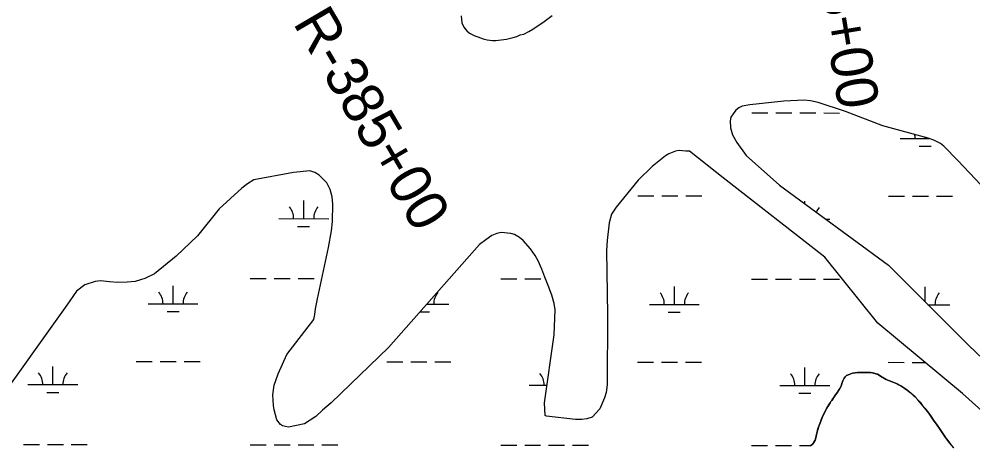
# Model space of a CAD drawing. Extents: x 3148686 to 3186545, y 916144 to 941516.
# Drawn here: x 3162320 to 3164230, y 930448 to 931302 of the extents above; entities that cross this region are included whole.
import ezdxf

# ---------------------------------------------------------------- set-up
doc = ezdxf.new("R2010")
doc.units = 0
for name, color, linetype in [('V-RIVR-RANG-IDEN', 7, 'Continuous'), ('V-SITE-VEGE', 7, 'Continuous'), ('V-TOPO-SHOR', 7, 'Continuous'), ('V-WETL-SWMP', 7, 'Continuous')]:
    doc.layers.add(name, color=color, linetype=linetype)

msp = doc.modelspace()

# ---------------------------------------------------------------- linework, layer by layer
at = {"layer": 'V-SITE-VEGE'}
for points in [[(3163205.4, 931308.7), (3163206.5, 931294.1), (3163210.7, 931285.8), (3163216.5, 931278.6), (3163221.8, 931273.9), (3163232.7, 931268.2), (3163238.5, 931266.2), (3163249.5, 931262.6), (3163257.3, 931260.5), (3163268.2, 931259), (3163275, 931259.1), (3163296.4, 931261.8), (3163309.4, 931265), (3163316.7, 931267.1), (3163323.5, 931270.3), (3163330.7, 931271.9), (3163341.1, 931277.2), (3163348.9, 931281.4), (3163371.3, 931297.2), (3163387.4, 931309.3)], [(3164246.4, 930969.5), (3164199.9, 931019), (3164171.8, 931047.9), (3164165.2, 931052.7), (3164151.9, 931059.9), (3164140.8, 931063.6), (3164049.9, 931088.4), (3163974.8, 931117.1), (3163920.3, 931135), (3163904.8, 931138.2), (3163892.4, 931139.5), (3163851.8, 931137.6), (3163783.4, 931130), (3163768.2, 931127.3), (3163761.6, 931124.3), (3163755.6, 931119.8), (3163750, 931112.6), (3163745.6, 931105.3), (3163744.2, 931098.5), (3163744.9, 931084), (3163748.8, 931070.4), (3163757.5, 931055), (3163776, 931028.6), (3163842.8, 930969.7), (3164061.2, 930809.6), (3164220.3, 930649.8), (3164361.5, 930515.3)], [(3164286.1, 930483.8), (3164209.4, 930552.8), (3164039.6, 930693), (3163933.4, 930825.5), (3163729.8, 930984.5), (3163662.9, 931037.4), (3163655, 931037.7), (3163642, 931038.6), (3163634.8, 931037.4), (3163621.3, 931032.3), (3163614.7, 931028), (3163587.9, 931007), (3163559.8, 930979.3), (3163515.7, 930925.7), (3163506.6, 930911.6), (3163501.9, 930894.1), (3163498, 930858.7), (3163496.4, 930838.8), (3163498.3, 930709.9), (3163497.7, 930570), (3163495.6, 930554.5), (3163492.4, 930544.2), (3163483.3, 930521.7)], [(3163483.3, 930521.7), (3163467.4, 930505.3), (3163457.3, 930502), (3163447.3, 930500.4), (3163434.1, 930500.7), (3163376, 930507.4), (3163373.4, 930508.4), (3163372.4, 930534.1), (3163391.3, 930669.7), (3163393.8, 930719.7), (3163391.9, 930732.6), (3163387.2, 930749.4), (3163379.3, 930768.5), (3163373, 930785.5), (3163366.9, 930801.1), (3163359.7, 930818.3), (3163353.6, 930828.7), (3163344.5, 930842.4), (3163329.6, 930858.7), (3163321.9, 930864.9), (3163312, 930870.9), (3163305, 930873), (3163285.3, 930874.5), (3163276.9, 930872.9), (3163267.1, 930868.6), (3163254.5, 930860.3), (3163242.1, 930850.8), (3163060.1, 930644.3), (3162945.3, 930534), (3162927.9, 930519.1), (3162914.4, 930506.5), (3162891.8, 930491.7), (3162859.7, 930485.5), (3162847.6, 930487.9), (3162843.6, 930490.3), (3162836.1, 930499.9), (3162830.7, 930520.1), (3162829.5, 930528.7), (3162828.4, 930549.6), (3162830.9, 930569.5), (3162839.2, 930591.6), (3162856.6, 930630.5), (3162910.2, 930700.5), (3162912.2, 930710.5), (3162913.7, 930721.8), (3162917.6, 930742.1), (3162939.9, 930844.6), (3162945.7, 930877.8), (3162947.8, 930896.9), (3162948.6, 930931.6), (3162947.3, 930946.5), (3162942.8, 930961.1), (3162936.1, 930973.9), (3162921.2, 930989.5), (3162912.7, 930995.1), (3162902.7, 930998.4), (3162869.8, 930994.8), (3162790.1, 930980.1), (3162777.5, 930972.4), (3162765.9, 930963.5), (3162720.8, 930922.3), (3162677.7, 930868.4), (3162634.6, 930827.2), (3162591.4, 930792.2), (3162571.8, 930782.5), (3162563.4, 930779.8), (3162552.8, 930776.9), (3162536.5, 930775.2), (3162518.2, 930774.5), (3162501.4, 930775.8), (3162483.3, 930777.9), (3162472.2, 930776.9), (3162451.8, 930770.3), (3162435.2, 930757.2), (3162415.5, 930729.3), (3162266.9, 930521.9)], [(3164060, 930579.4), (3164056.7, 930580.8), (3164045.4, 930587.4), (3164042.4, 930589.4), (3164038.8, 930591.2), (3164029.3, 930594.1), (3164025.1, 930594.5), (3164019.4, 930594.5), (3164015, 930594.8), (3164009.6, 930594.4), (3163999.1, 930594.5), (3163994.5, 930594.1), (3163988.7, 930593.1), (3163982.4, 930590.8), (3163977.2, 930588.6), (3163974.4, 930586.2), (3163972.4, 930583.1), (3163969.8, 930578.1), (3163967.9, 930572.6), (3163967.1, 930569.2), (3163965.7, 930566.4), (3163958.7, 930555.3), (3163953.5, 930547.8), (3163947.7, 930538.7), (3163945.7, 930536.3), (3163944.2, 930533.7), (3163939.6, 930526.6), (3163934.4, 930516.9), (3163928.2, 930504.4), (3163925.3, 930497.2), (3163922.7, 930490.3), (3163920.9, 930485.1), (3163917.5, 930473.4), (3163917, 930470.2), (3163915.4, 930463.7), (3163914, 930459.5), (3163909.8, 930451.8), (3163904.8, 930447.6)], [(3164191.7, 930443.8), (3164183.6, 930453.4), (3164175.1, 930464.8), (3164167.4, 930476.2), (3164162.9, 930482.6), (3164158.4, 930489.5), (3164151.5, 930499.5), (3164141.6, 930513.3), (3164133.7, 930523.3), (3164120.1, 930539.9), (3164114.3, 930545.9), (3164110.4, 930549.5), (3164098.3, 930559.5), (3164094.1, 930562.5), (3164086, 930567.7), (3164078.3, 930571.7), (3164068.4, 930576), (3164063.2, 930578.2), (3164060, 930579.4)]]:
    msp.add_lwpolyline(points, dxfattribs=at)
at = {"layer": 'V-TOPO-SHOR'}
for points in [[(3163904.8, 930447.6), (3163909.8, 930451.8), (3163912.4, 930456.5), (3163914, 930459.5), (3163915.4, 930463.7), (3163917, 930470.2), (3163917.5, 930473.4), (3163918.9, 930478.2), (3163919.9, 930481.6), (3163920.9, 930485.1), (3163922.7, 930490.3), (3163924.1, 930493.9), (3163925.3, 930497.2), (3163927, 930501.6), (3163928.2, 930504.4), (3163931.4, 930510.9), (3163934.4, 930516.9), (3163937.6, 930523), (3163939.6, 930526.6), (3163941.6, 930529.6), (3163944.2, 930533.7), (3163945.7, 930536.3), (3163947.7, 930538.7), (3163949.9, 930542.2), (3163951.5, 930544.8), (3163953.5, 930547.8), (3163956.7, 930552.5), (3163958.7, 930555.3), (3163960.3, 930557.9), (3163962.7, 930561.5), (3163965.7, 930566.4), (3163967.1, 930569.2), (3163967.9, 930572.6), (3163969.8, 930578.1), (3163972.4, 930583.1), (3163974.4, 930586.2), (3163977.2, 930588.6), (3163982.4, 930590.8), (3163988.7, 930593.1), (3163994.5, 930594.1), (3163999.1, 930594.5), (3164002.3, 930594.6), (3164009.6, 930594.4), (3164015, 930594.8), (3164019.4, 930594.5), (3164025.1, 930594.5), (3164029.3, 930594.1), (3164035.7, 930592.1), (3164038.8, 930591.2), (3164042.4, 930589.4), (3164045.4, 930587.4), (3164056.7, 930580.8)], [(3164056.7, 930580.8), (3164060, 930579.4), (3164063.2, 930578.2), (3164068.4, 930576), (3164071.7, 930574.7), (3164078.3, 930571.7), (3164081.7, 930569.9), (3164086, 930567.7), (3164091.2, 930564.3), (3164094.1, 930562.5), (3164098.3, 930559.5), (3164104.2, 930554.7), (3164110.4, 930549.5), (3164114.3, 930545.9), (3164120.1, 930539.9), (3164124.2, 930534.9), (3164128.6, 930529.5), (3164133.7, 930523.3), (3164141.6, 930513.3), (3164146.7, 930506.3), (3164151.5, 930499.5), (3164158.4, 930489.5), (3164162.9, 930482.6), (3164167.4, 930476.2), (3164175.1, 930464.8), (3164177.1, 930462), (3164183.6, 930453.4), (3164185.8, 930450.8), (3164191.7, 930443.8)]]:
    msp.add_lwpolyline(points, dxfattribs=at)
at = {"layer": 'V-WETL-SWMP'}
for p, q in [((3163787.3, 931114.1), (3163819.3, 931114.1)), ((3163835.3, 931114.1), (3163867.3, 931114)), ((3163883.3, 931114), (3163915.3, 931114)), ((3163931.3, 931114), (3163963.3, 931113.9)), ((3164084.5, 931063.1), (3164142.7, 931063)), ((3164134.5, 931063), (3164134.5, 931065.3)), ((3164122.5, 931047.6), (3164146.5, 931047.6)), ((3163559.1, 930948.2), (3163591.1, 930948.2)), ((3163607.1, 930948.1), (3163639.1, 930948.1)), ((3163655.1, 930948.1), (3163687.1, 930948.1)), ((3164061, 930947.7), (3164093, 930947.6)), ((3164109, 930947.6), (3164141, 930947.6)), ((3164157, 930947.6), (3164189, 930947.5)), ((3162890.1, 930902.5), (3162890.1, 930938.5)), ((3163893.9, 930932.2), (3163893.9, 930937.4)), ((3162840.1, 930902.5), (3162940.1, 930902.4)), ((3163936, 930901.4), (3163943.9, 930901.4)), ((3162878, 930887), (3162902, 930887)), ((3162783.1, 930782.5), (3162815.1, 930782.5)), ((3162831.1, 930782.5), (3162863.1, 930782.4)), ((3162879.1, 930782.4), (3162911.1, 930782.4)), ((3163285, 930782), (3163317, 930781.9)), ((3163333, 930781.9), (3163365, 930781.9)), ((3163786.9, 930781.4), (3163818.9, 930781.4)), ((3163834.9, 930781.4), (3163866.9, 930781.4)), ((3163882.9, 930781.3), (3163914.9, 930781.3)), ((3163930.9, 930781.3), (3163962.9, 930781.3)), ((3162628.4, 930731.9), (3162628.5, 930767.9)), ((3163632.3, 930730.9), (3163632.3, 930766.9)), ((3164134.2, 930736.3), (3164134.2, 930766.3)), ((3162578.4, 930732), (3162678.4, 930731.9)), ((3163136.9, 930731.4), (3163180.4, 930731.3)), ((3163582.3, 930730.9), (3163682.3, 930730.8)), ((3164140.1, 930730.3), (3164184.2, 930730.3)), ((3162616.4, 930716.5), (3162640.4, 930716.5)), ((3163123.3, 930716), (3163142.3, 930716)), ((3163620.2, 930715.4), (3163644.2, 930715.4)), ((3162387.8, 930570.3), (3162387.8, 930606.3)), ((3162554.9, 930616.6), (3162586.9, 930616.5)), ((3162602.9, 930616.5), (3162634.9, 930616.5)), ((3162650.9, 930616.5), (3162682.9, 930616.4)), ((3163056.8, 930616), (3163088.8, 930616)), ((3163104.8, 930616), (3163136.8, 930616)), ((3163152.8, 930615.9), (3163184.8, 930615.9)), ((3163558.7, 930615.5), (3163590.7, 930615.5)), ((3163606.7, 930615.5), (3163638.7, 930615.4)), ((3163654.7, 930615.4), (3163686.7, 930615.4)), ((3163893.5, 930568.7), (3163893.6, 930604.7)), ((3164060.6, 930615), (3164092.6, 930614.9)), ((3164108.6, 930614.9), (3164134.2, 930614.9)), ((3162337.8, 930570.4), (3162437.8, 930570.3)), ((3163341.6, 930569.3), (3163377.3, 930569.3)), ((3163843.5, 930568.8), (3163943.5, 930568.7)), ((3162375.8, 930554.9), (3162399.8, 930554.9)), ((3163881.5, 930553.3), (3163905.5, 930553.3)), ((3162328.8, 930450.3), (3162360.8, 930450.3)), ((3162376.8, 930450.3), (3162408.8, 930450.2)), ((3162424.8, 930450.2), (3162456.8, 930450.2)), ((3162782.7, 930449.8), (3162814.7, 930449.8)), ((3162830.7, 930449.8), (3162862.7, 930449.7)), ((3162878.7, 930449.7), (3162910.7, 930449.7)), ((3162926.7, 930449.7), (3162958.7, 930449.6)), ((3163284.6, 930449.3), (3163316.6, 930449.3)), ((3163332.6, 930449.2), (3163364.6, 930449.2)), ((3163380.6, 930449.2), (3163412.6, 930449.2)), ((3163428.6, 930449.1), (3163460.6, 930449.1)), ((3163786.6, 930448.8), (3163818.6, 930448.7)), ((3163834.6, 930448.7), (3163866.6, 930448.7)), ((3163882.6, 930448.7), (3163906.1, 930448.6))]:
    msp.add_line(p, q, dxfattribs=at)
for points in [[(3164246.4, 930969.5), (3164199.9, 931019), (3164171.8, 931047.9), (3164165.2, 931052.7), (3164151.9, 931059.9), (3164140.8, 931063.6), (3164049.9, 931088.4), (3163974.8, 931117.1), (3163920.3, 931135), (3163904.8, 931138.2), (3163892.4, 931139.5), (3163851.8, 931137.6), (3163783.4, 931130), (3163768.2, 931127.3), (3163761.6, 931124.3), (3163755.6, 931119.8), (3163750, 931112.6), (3163745.6, 931105.3), (3163744.2, 931098.5), (3163744.9, 931084), (3163748.8, 931070.4), (3163757.5, 931055), (3163776, 931028.6), (3163842.8, 930969.7), (3164061.2, 930809.6), (3164220.3, 930649.8), (3164361.5, 930515.3)], [(3164286.1, 930483.8), (3164209.4, 930552.8), (3164039.6, 930693), (3163933.4, 930825.5), (3163729.8, 930984.5), (3163662.9, 931037.4), (3163655, 931037.7), (3163642, 931038.6), (3163634.8, 931037.4), (3163621.3, 931032.3), (3163614.7, 931028), (3163587.9, 931007), (3163559.8, 930979.3), (3163515.7, 930925.7), (3163506.6, 930911.6), (3163501.9, 930894.1), (3163498, 930858.7), (3163496.4, 930838.8), (3163498.3, 930709.9), (3163497.7, 930570), (3163495.6, 930554.5), (3163492.4, 930544.2), (3163483.3, 930521.7), (3163467.4, 930505.3), (3163457.3, 930502), (3163447.3, 930500.4), (3163434.1, 930500.7), (3163376, 930507.4), (3163373.4, 930508.4), (3163372.4, 930534.1), (3163391.3, 930669.7), (3163393.8, 930719.7), (3163391.9, 930732.6), (3163387.2, 930749.4), (3163379.3, 930768.5), (3163373, 930785.5), (3163366.9, 930801.1), (3163359.7, 930818.3), (3163353.6, 930828.7), (3163344.5, 930842.3)], [(3163344.5, 930842.3), (3163329.6, 930858.7), (3163321.9, 930864.9), (3163312, 930870.9), (3163305, 930873), (3163285.3, 930874.5), (3163276.9, 930872.9), (3163267.1, 930868.6), (3163254.5, 930860.3), (3163242.1, 930850.8), (3163060.1, 930644.3), (3162945.3, 930534), (3162927.9, 930519.1), (3162914.4, 930506.5), (3162891.8, 930491.7), (3162859.7, 930485.5), (3162847.6, 930487.9), (3162843.6, 930490.3), (3162836.1, 930499.9), (3162830.7, 930520.1), (3162829.5, 930528.7), (3162828.4, 930549.6), (3162830.9, 930569.5), (3162839.2, 930591.6), (3162856.6, 930630.5), (3162910.2, 930700.5), (3162912.2, 930710.5), (3162913.7, 930721.8), (3162917.6, 930742.1), (3162939.9, 930844.6), (3162945.7, 930877.8), (3162947.8, 930896.9), (3162948.6, 930931.6), (3162947.3, 930946.5), (3162942.8, 930961.1), (3162936.1, 930973.9), (3162921.2, 930989.5), (3162912.7, 930995.1), (3162902.7, 930998.4), (3162869.8, 930994.8), (3162790.1, 930980.1), (3162777.5, 930972.4), (3162765.9, 930963.5), (3162720.8, 930922.3), (3162677.7, 930868.4), (3162634.6, 930827.2), (3162591.4, 930792.2), (3162571.8, 930782.5), (3162563.4, 930779.8), (3162552.8, 930776.9), (3162536.5, 930775.2), (3162518.2, 930774.5), (3162501.4, 930775.8), (3162483.3, 930777.9), (3162472.2, 930776.9), (3162451.8, 930770.3), (3162435.2, 930757.2), (3162415.5, 930729.3), (3162266.9, 930521.9)], [(3163904.8, 930447.6), (3163909.8, 930451.8), (3163912.4, 930456.5), (3163914, 930459.5), (3163915.4, 930463.7), (3163917, 930470.2), (3163917.5, 930473.4), (3163918.9, 930478.2), (3163920.9, 930485.1), (3163922.7, 930490.3), (3163924.1, 930493.9), (3163925.3, 930497.2), (3163927, 930501.6), (3163928.2, 930504.4), (3163934.4, 930516.9), (3163937.6, 930523), (3163939.6, 930526.6), (3163941.6, 930529.6), (3163944.2, 930533.7), (3163945.7, 930536.3), (3163947.7, 930538.7), (3163949.9, 930542.2), (3163951.5, 930544.8), (3163953.5, 930547.8), (3163956.7, 930552.5), (3163958.7, 930555.3), (3163960.3, 930557.9), (3163962.7, 930561.5), (3163965.7, 930566.4), (3163967.1, 930569.2), (3163967.9, 930572.6), (3163969.8, 930578.1), (3163972.4, 930583.1), (3163974.4, 930586.2), (3163977.2, 930588.6), (3163982.4, 930590.8), (3163988.7, 930593.1), (3163994.5, 930594.1), (3163999.1, 930594.5), (3164002.3, 930594.6), (3164009.6, 930594.4), (3164015, 930594.8), (3164019.4, 930594.5), (3164025.1, 930594.5), (3164029.3, 930594.1), (3164035.7, 930592.1), (3164038.8, 930591.2), (3164042.4, 930589.4), (3164045.4, 930587.4), (3164056.7, 930580.8)], [(3164056.7, 930580.8), (3164060, 930579.4), (3164063.2, 930578.2), (3164068.4, 930576), (3164071.7, 930574.7), (3164078.3, 930571.7), (3164081.7, 930569.9), (3164086, 930567.7), (3164091.2, 930564.3), (3164094.1, 930562.5), (3164098.3, 930559.5), (3164104.2, 930554.7), (3164110.4, 930549.5), (3164114.3, 930545.9), (3164120.1, 930539.9), (3164124.2, 930534.9), (3164128.6, 930529.5), (3164133.7, 930523.3), (3164141.6, 930513.3), (3164146.7, 930506.3), (3164151.5, 930499.5), (3164158.4, 930489.5), (3164162.9, 930482.6), (3164167.4, 930476.2), (3164175.1, 930464.8), (3164177.1, 930462), (3164183.6, 930453.4), (3164185.8, 930450.8), (3164191.7, 930443.8)]]:
    msp.add_lwpolyline(points, dxfattribs=at)
for centre, start, end in [((3164079.3, 931063.5), 359.1678, 12.2273), ((3162834.8, 930903), 359.1678, 40.7115), ((3162945.3, 930902.9), 139.1678, 180.7115), ((3163949.1, 930901.8), 139.1678, 157.0853), ((3162573.2, 930732.5), 359.1678, 40.7115), ((3162683.7, 930732.3), 139.1678, 180.7115), ((3163185.6, 930731.8), 139.1678, 180.7115), ((3163577, 930731.4), 359.1678, 40.7115), ((3163687.5, 930731.3), 139.1678, 180.7115), ((3164189.4, 930730.8), 139.1678, 180.7115), ((3162332.6, 930570.8), 359.1678, 40.7115), ((3162443, 930570.7), 139.1678, 180.7115), ((3163336.4, 930569.8), 359.1678, 40.7115), ((3163838.3, 930569.3), 359.1678, 40.7115), ((3163948.8, 930569.1), 139.1678, 180.7115)]:
    msp.add_arc(centre, 35.2, start, end, dxfattribs=at)

# ---------------------------------------------------------------- texts
at = {"layer": 'V-RIVR-RANG-IDEN'}
for s, rotation, p in [('R-375+00', 279.3457, (3163882.3, 931601.8)), ('R-385+00', 300.3811, (3162867.5, 931294.3))]:
    msp.add_text(s, height=83, rotation=rotation, dxfattribs=at).set_placement(p)

doc.saveas('drawing.dxf')
